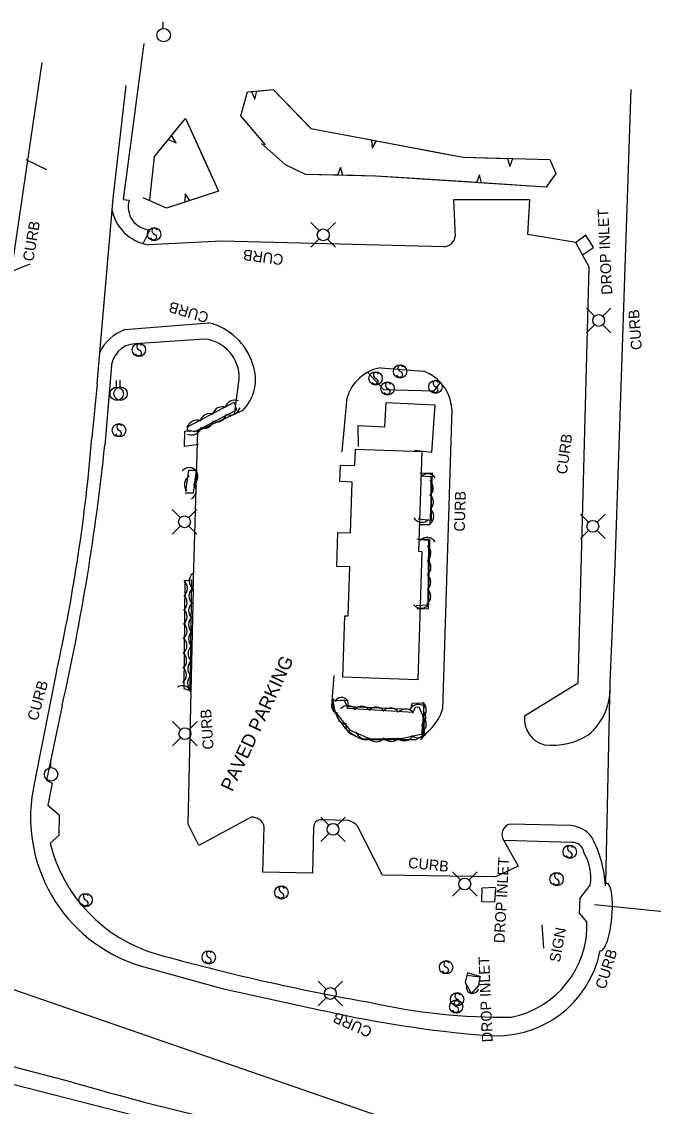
# Model space of a CAD drawing. Extents: x 978516 to 993312, y 1836504 to 1846212.
# Drawn here: x 980239.3 to 980474.9, y 1842344.4 to 1842749.3 of the extents above; entities that cross this region are included whole.
import ezdxf

# ---------------------------------------------------------------- set-up
doc = ezdxf.new("R2010")
doc.units = 0
for name, color, linetype in [('S_BUILDING', 7, 'Continuous'), ('S_CROSS_DRAIN', 7, 'Continuous'), ('S_CURB', 7, 'Continuous'), ('S_CURB_ANNOT', 7, 'Continuous'), ('S_DROP_INLET', 7, 'Continuous'), ('S_DROP_INLET_ANNOT', 7, 'Continuous'), ('S_EDGE_PAVEMENT', 7, 'Continuous'), ('S_PARKING', 7, 'Continuous'), ('S_PARKING_ANNOT', 7, 'Continuous'), ('S_SIDEWALK', 7, 'Continuous'), ('S_SIGN', 7, 'Continuous'), ('S_SIGN_ANNOT', 7, 'Continuous'), ('S_TREE', 7, 'Continuous'), ('S_UTILITY_POLE', 7, 'Continuous')]:
    doc.layers.add(name, color=color, linetype=linetype)

msp = doc.modelspace()

# ---------------------------------------------------------------- linework, layer by layer
at = {"layer": 'S_BUILDING'}
msp.add_lwpolyline([(980364.91, 1842590.65), (980364.8, 1842598.54), (980374.76, 1842598.05), (980375.34, 1842607.14), (980393.4, 1842606.27), (980392.16, 1842588.46), (980385.69, 1842589.22)], dxfattribs=at)
msp.add_lwpolyline([(980388.65, 1842551.54), (980387.13, 1842503.64), (980359.19, 1842504.53), (980359.92, 1842527.52), (980361.11, 1842527.48), (980361.69, 1842545.76), (980356.9, 1842545.91), (980357.3, 1842558.6), (980362.02, 1842558.45), (980362.62, 1842577.43), (980358.04, 1842577.57), (980358.24, 1842583.74), (980363.61, 1842583.57), (980363.8, 1842589.66), (980388.54, 1842588.87), (980387.36, 1842551.58)], close=True, dxfattribs=at)
at = {"layer": 'S_CROSS_DRAIN'}
msp.add_arc((980407.5, 1842388.85), 2.3, 162.4845, 342.8137, dxfattribs=at)
at = {"layer": 'S_CURB'}
for points in [[(980240.86, 1842697.78), (980248.55, 1842694.08)], [(980236.03, 1842656.21), (980242.46, 1842658.84)], [(980451.78, 1842317.97), (980454.14, 1842322.92), (980406.74, 1842323.37), (980408.92, 1842328.13), (980117.46, 1842428.99), (980114.74, 1842422.8)]]:
    msp.add_lwpolyline(points, dxfattribs=at)
at = {"layer": 'S_DROP_INLET'}
for points in [[(980448.53, 1842662.29), (980452.59, 1842664.98), (980449.81, 1842669.64), (980445.95, 1842666.73)], [(980305.28, 1842591.4), (980305.28, 1842591.4), (980300.08, 1842590.71), (980300.16, 1842596.4), (980305.86, 1842596.56)], [(980416.12, 1842426.03), (980411.02, 1842425.78), (980410.91, 1842420.88), (980415.89, 1842420.72), (980416.17, 1842425.73)], [(980410.56, 1842392.73), (980405.6, 1842394.14), (980404.81, 1842390.59), (980407.09, 1842386.42), (980409.81, 1842389.49), (980410.32, 1842392.62), (980405.35, 1842393.26)]]:
    msp.add_lwpolyline(points, dxfattribs=at)
at = {"layer": 'S_EDGE_PAVEMENT'}
for points in [[(980201.17, 1842458.38), (980219.61, 1842548.19), (980247.02, 1842734.04)], [(980267.5, 1842614.14), (980273.51, 1842683.22), (980278.31, 1842725.49)], [(980460.78, 1842546.6), (980466.72, 1842724.02)], [(980272.95, 1842682), (980272.95, 1842682)], [(980267.5, 1842614.14), (980265.5, 1842593.92)], [(980457.28, 1842427.53), (980458.8, 1842502.62), (980460.78, 1842546.6)], [(980252.33, 1842506.79), (980244.13, 1842465.4)], [(980258.08, 1842353.43), (980163.15, 1842378.14), (980043.71, 1842408.83)], [(980284, 1842396.72), (980314.12, 1842388.31), (980351.99, 1842380.07)]]:
    msp.add_lwpolyline(points, dxfattribs=at)
for centre, major_axis, ratio, start_param, end_param in [((979726.37, 1842617.21), (160.13, 567.23), 0.91146, 4.774564, 4.924459), ((980300.02, 1842452.04), (20.47, -53.98), 0.993262, 4.118369, 5.635545), ((980456.47, 1842415.02), (-1.2, -12.57), 0.240619, 6.225512, 9.550486), ((980416.12, 1842410.11), (38.2, -10.87), 0.992337, 4.882279, 6.367693), ((980444.46, 1842790.85), (343.75, -244.89), 0.997179, 5.108983, 5.252905), ((980513.06, 1843212.93), (895.52, 81.98), 0.99647, 4.333916, 4.499903)]:
    msp.add_ellipse(centre, major_axis=major_axis, ratio=ratio, start_param=start_param, end_param=end_param, dxfattribs=at)
at = {"layer": 'S_PARKING'}
for points in [[(980426.92, 1842490.15), (980446.89, 1842502.46), (980450.98, 1842657.63), (980446, 1842666.8), (980428.19, 1842669.82), (980428.92, 1842682.78), (980400.45, 1842682.72), (980400.98, 1842669.1)], [(980397.02, 1842665.28), (980313.87, 1842667.3), (980286.62, 1842665.95)], [(980277.82, 1842634.32), (980309.08, 1842636.9)], [(980373.12, 1842620.09), (980389.28, 1842618.77)], [(980358.94, 1842588.65), (980360.74, 1842608.96)], [(980321.8, 1842604.12), (980304.93, 1842596.43), (980303.22, 1842536.66)], [(980399.81, 1842604.8), (980396.36, 1842492.59)], [(980324.93, 1842452.26), (980305.46, 1842441.77), (980301.44, 1842449.65), (980303.46, 1842537.53)], [(980355.09, 1842495.65), (980355.94, 1842505.2)], [(980386.17, 1842481.24), (980367.2, 1842481.13)], [(980361.27, 1842451.1), (980351.21, 1842451.37)], [(980348.23, 1842448.48), (980347.79, 1842431.37), (980329.3, 1842431.84), (980329.73, 1842448.75)], [(980419.33, 1842443.38), (980424.58, 1842434.03), (980416.11, 1842430.06), (980373.91, 1842430.66), (980364.62, 1842448.95)], [(980444.01, 1842449.25), (980421.28, 1842449.69)]]:
    msp.add_lwpolyline(points, dxfattribs=at)
msp.add_arc((980350.96, 1842448.65), 2.73, 84.6368, 183.5123, dxfattribs=at)
for centre, major_axis, ratio, start_param, end_param in [((980289.14, 1842682.27), (10.16, -13.1), 0.993418, 4.228673, 5.467238), ((980396.81, 1842668.69), (4.07, 1.11), 0.802746, 4.548294, 6.075151), ((980303.63, 1842614.64), (-22.92, -0.49), 0.999355, 3.417019, 4.451069), ((980282.55, 1842619.88), (-13.04, -9.5), 0.936314, 4.417582, 5.238936), ((980310.08, 1842615.73), (-12.46, 10.8), 0.997723, 3.075324, 4.204841), ((980374.84, 1842605.93), (-11.97, -9.01), 0.936796, 4.216131, 5.394626), ((980383.71, 1842603.56), (8.45, 13.82), 0.995935, 5.335914, 6.480984), ((980436.18, 1842500.33), (22.22, 4.54), 0.996847, 5.21163, 6.141375), ((980372.32, 1842497.85), (8.01, -15.72), 0.982426, 4.373585, 5.506026), ((980380.19, 1842496.84), (11.93, 13.13), 0.928794, 4.274493, 5.163195), ((980436.44, 1842488.81), (2.74, -9.37), 0.980944, 4.29515, 5.773568), ((980437.29, 1842504.81), (17.28, 19.02), 0.995909, 3.766319, 4.43579), ((980325.37, 1842447.83), (-2.45, 3.72), 0.999995, 4.337117, 5.798935), ((980362.11, 1842449.47), (2.81, -1.55), 0.362126, 0.703645, 2.065244), ((980422.53, 1842445.86), (-3.72, -1.61), 0.99339, 4.620398, 6.534378), ((980442.87, 1842437.65), (0.66, 11.64), 0.997741, 5.412296, 6.241635), ((980414.12, 1842424.88), (-16.35, 41.29), 0.965192, 4.388592, 4.810654)]:
    msp.add_ellipse(centre, major_axis=major_axis, ratio=ratio, start_param=start_param, end_param=end_param, dxfattribs=at)
at = {"layer": 'S_SIDEWALK'}
for points in [[(980284.84, 1842741.12), (980277.18, 1842682.87), (980279.41, 1842682.59)], [(980287.08, 1842671.58), (980284.68, 1842666.54)], [(980307.46, 1842630.77), (980281.76, 1842629.06)], [(980272.71, 1842619.38), (980270.31, 1842591.23)], [(980368.29, 1842618.47), (980374.3, 1842612.02), (980393.24, 1842611.47), (980395.6, 1842614.64)], [(980318.68, 1842602.68), (980320.48, 1842615.86)], [(980387.43, 1842561.56), (980391.7, 1842561.55), (980392.6, 1842580.75), (980387.91, 1842580.59)], [(980386.78, 1842530.23), (980391.04, 1842530.08), (980391.59, 1842555.96), (980386.71, 1842556.05)], [(980389.05, 1842482.78), (980389.45, 1842494.91), (980384.92, 1842494.71), (980384.37, 1842492.51), (980361.22, 1842493.54), (980361, 1842495.86), (980356.18, 1842495.68)], [(980254.4, 1842493.94), (980248.64, 1842466.18), (980250.64, 1842465.01), (980249.14, 1842456.84), (980253.26, 1842453.15), (980253.18, 1842445.47), (980249.91, 1842442.65)], [(980444.57, 1842442.91), (980419.34, 1842443.58)], [(980450.21, 1842413.26), (980447.41, 1842416.45), (980447.7, 1842422.03), (980451.45, 1842426.9)], [(980040.13, 1842403.02), (980171.77, 1842369.1), (980272.43, 1842343.3), (980306.44, 1842334.58)]]:
    msp.add_lwpolyline(points, dxfattribs=at)
for centre, major_axis, ratio, start_param, end_param in [((980287.62, 1842680.12), (-7.42, 4.31), 0.995662, 0.235512, 2.032141), ((980282.02, 1842619.61), (1.07, 9.4), 0.983848, 0.143958, 1.707216), ((980306.22, 1842616.49), (-3.4, 13.94), 0.994253, 4.43066, 5.955968), ((979456.44, 1842674.43), (805.81, -141.4), 0.998415, 6.234373, 6.355135), ((980305.35, 1842456.23), (30.67, -48.57), 0.992915, 4.391371, 5.435507), ((980444.71, 1842438.54), (4.3, -0.94), 0.994552, 0.360405, 1.815768), ((980440.44, 1842430.02), (-0.96, 15.1), 0.736943, 4.457366, 5.315381), ((980414.63, 1842412.22), (34.93, -6.93), 0.991551, 5.112956, 6.510007), ((980487.82, 1843129.64), (761.14, -247.69), 0.942995, 4.758374, 4.860393), ((980420.33, 1842612.09), (-194.67, -131.19), 0.998311, 0.75825, 0.985383)]:
    msp.add_ellipse(centre, major_axis=major_axis, ratio=ratio, start_param=start_param, end_param=end_param, dxfattribs=at)
at = {"layer": 'S_SIGN'}
for points in [[(980489.96, 1842415.8), (980453.02, 1842419.6)], [(980433.39, 1842412.17), (980433.97, 1842403.43)]]:
    msp.add_lwpolyline(points, dxfattribs=at)
for centre in [(980288.72, 1842669.96), (980283.07, 1842626.74), (980380.5, 1842618.72), (980371.33, 1842616.12), (980375.82, 1842612.34), (980393.67, 1842612.96), (980275.63, 1842596.73), (980443.75, 1842439.4), (980438.88, 1842429.19), (980336.19, 1842424.2), (980263.15, 1842421.38), (980309.09, 1842399.97), (980397.64, 1842396.26), (980401.75, 1842384.33), (980401.41, 1842381.59)]:
    msp.add_circle(centre, 2.49, dxfattribs=at)
for centre, radius, start, end in [((980288.57, 1842669.13), 1.28, 204.641, 335.359), ((980289.41, 1842671.28), 1.5, 167.1196, 241.9813), ((980288.8, 1842671.22), 0.95, 16.5258, 156.8957), ((980288.31, 1842668.61), 1.4, 358.6529, 73.7063), ((980283.75, 1842628.07), 1.5, 167.1196, 241.9813), ((980283.14, 1842628.01), 0.95, 16.5258, 156.8957), ((980282.91, 1842625.92), 1.28, 204.641, 335.359), ((980282.66, 1842625.4), 1.4, 358.6529, 73.7063), ((980381.19, 1842620.05), 1.5, 167.1196, 241.9813), ((980380.58, 1842619.99), 0.95, 16.5258, 156.8957), ((980372.02, 1842617.44), 1.5, 167.1196, 241.9813), ((980371.4, 1842617.39), 0.95, 16.5258, 156.8957), ((980370.92, 1842614.78), 1.4, 358.6529, 73.7063), ((980380.35, 1842617.9), 1.28, 204.641, 335.359), ((980380.09, 1842617.38), 1.4, 358.6529, 73.7063), ((980371.18, 1842615.29), 1.28, 204.641, 335.359), ((980376.5, 1842613.67), 1.5, 167.1196, 241.9813), ((980375.89, 1842613.61), 0.95, 16.5258, 156.8957), ((980375.4, 1842611), 1.4, 358.6529, 73.7063), ((980394.35, 1842614.29), 1.5, 167.1196, 241.9813), ((980393.74, 1842614.23), 0.95, 16.5258, 156.8957), ((980393.26, 1842611.62), 1.4, 358.6529, 73.7063), ((980375.66, 1842611.52), 1.28, 204.641, 335.359), ((980393.52, 1842612.14), 1.28, 204.641, 335.359), ((980276.32, 1842598.06), 1.5, 167.1196, 241.9813), ((980275.71, 1842598), 0.95, 16.5258, 156.8957), ((980275.22, 1842595.39), 1.4, 358.6529, 73.7063), ((980275.48, 1842595.91), 1.28, 204.641, 335.359), ((980443.6, 1842438.58), 1.28, 204.641, 335.359), ((980444.44, 1842440.73), 1.5, 167.1196, 241.9813), ((980443.83, 1842440.67), 0.95, 16.5258, 156.8957), ((980443.34, 1842438.06), 1.4, 358.6529, 73.7063), ((980439.57, 1842430.52), 1.5, 167.1196, 241.9813), ((980438.95, 1842430.46), 0.95, 16.5258, 156.8957), ((980336.88, 1842425.53), 1.5, 167.1196, 241.9813), ((980336.27, 1842425.47), 0.95, 16.5258, 156.8957), ((980438.73, 1842428.37), 1.28, 204.641, 335.359), ((980438.47, 1842427.85), 1.4, 358.6529, 73.7063), ((980263.84, 1842422.7), 1.5, 167.1196, 241.9813), ((980263.23, 1842422.64), 0.95, 16.5258, 156.8957), ((980336.04, 1842423.38), 1.28, 204.641, 335.359), ((980335.78, 1842422.86), 1.4, 358.6529, 73.7063), ((980263, 1842420.55), 1.28, 204.641, 335.359), ((980262.74, 1842420.03), 1.4, 358.6529, 73.7063), ((980309.78, 1842401.3), 1.5, 167.1196, 241.9813), ((980309.16, 1842401.24), 0.95, 16.5258, 156.8957), ((980308.94, 1842399.15), 1.28, 204.641, 335.359), ((980308.68, 1842398.63), 1.4, 358.6529, 73.7063), ((980398.33, 1842397.59), 1.5, 167.1196, 241.9813), ((980397.72, 1842397.53), 0.95, 16.5258, 156.8957), ((980397.49, 1842395.44), 1.28, 204.641, 335.359), ((980397.23, 1842394.92), 1.4, 358.6529, 73.7063), ((980402.44, 1842385.65), 1.5, 167.1196, 241.9813), ((980401.83, 1842385.59), 0.95, 16.5258, 156.8957), ((980401.6, 1842383.5), 1.28, 204.641, 335.359), ((980402.09, 1842382.92), 1.5, 167.1196, 241.9813), ((980401.48, 1842382.86), 0.95, 16.5258, 156.8957), ((980401, 1842380.25), 1.4, 358.6529, 73.7063), ((980401.34, 1842382.98), 1.4, 358.6529, 73.7063), ((980401.25, 1842380.77), 1.28, 204.641, 335.359)]:
    msp.add_arc(centre, radius, start, end, dxfattribs=at)
at = {"layer": 'S_TREE'}
for p, q in [((980325.03, 1842723.18), (980326.27, 1842720.32)), ((980326.27, 1842720.32), (980326.99, 1842723.36)), ((980294.07, 1842705.32), (980296.9, 1842704.07)), ((980296.9, 1842704.07), (980295.22, 1842706.75)), ((980369.82, 1842705.11), (980370.1, 1842702.04)), ((980370.1, 1842702.04), (980371.72, 1842704.75)), ((980420.55, 1842698.25), (980421.44, 1842695.27)), ((980421.44, 1842695.27), (980422.51, 1842698.2)), ((980358.21, 1842694.9), (980357.11, 1842691.97)), ((980359.08, 1842691.92), (980358.21, 1842694.9)), ((980410.17, 1842692.1), (980408.94, 1842689.21)), ((980410.9, 1842689.09), (980410.17, 1842692.1)), ((980300.26, 1842685.06), (980300.22, 1842681.89)), ((980302.08, 1842682.5), (980300.26, 1842685.06))]:
    msp.add_line(p, q, dxfattribs=at)
for points in [[(980330.26, 1842703.26), (980321.09, 1842714.16), (980323.59, 1842723.05), (980333.11, 1842723.91), (980347.25, 1842709.39), (980363.16, 1842706.36), (980404.05, 1842698.69), (980436.31, 1842697.84), (980438.63, 1842692.54), (980434.99, 1842687.55), (980371.3, 1842691.61), (980345.23, 1842692.27), (980337.72, 1842695.86), (980328.8, 1842703.85)], [(980330.26, 1842703.26), (980321.09, 1842714.16), (980323.59, 1842723.05), (980325.03, 1842723.18)], [(980326.99, 1842723.36), (980333.11, 1842723.91), (980345.96, 1842710.72)], [(980287.11, 1842682.81), (980288.9, 1842698.93), (980300.43, 1842713.19), (980312.77, 1842685.98), (980293.41, 1842679.67), (980284.59, 1842683.56)], [(980295.22, 1842706.75), (980300.43, 1842713.19), (980307.1, 1842698.49)], [(980345.96, 1842710.72), (980347.25, 1842709.39), (980363.16, 1842706.36), (980369.82, 1842705.11)], [(980287.11, 1842682.81), (980288.9, 1842698.93), (980294.07, 1842705.32)], [(980334.18, 1842699.03), (980328.8, 1842703.85)], [(980371.72, 1842704.75), (980395.87, 1842700.22)], [(980307.1, 1842698.49), (980312.77, 1842685.98), (980302.08, 1842682.5)], [(980357.11, 1842691.97), (980345.23, 1842692.27), (980337.72, 1842695.86), (980334.18, 1842699.03)], [(980395.87, 1842700.22), (980404.05, 1842698.69), (980420.55, 1842698.25)], [(980422.51, 1842698.2), (980436.31, 1842697.84), (980438.63, 1842692.54), (980435.47, 1842688.21)], [(980384.03, 1842690.8), (980371.3, 1842691.61), (980359.08, 1842691.92)], [(980408.94, 1842689.21), (980384.03, 1842690.8)], [(980435.47, 1842688.21), (980434.99, 1842687.55), (980410.9, 1842689.09)], [(980300.22, 1842681.89), (980293.41, 1842679.67), (980284.59, 1842683.56)], [(980300.99, 1842597.95), (980318.56, 1842607.19), (980319.49, 1842604.29), (980303.76, 1842596.18), (980301.14, 1842596.8), (980301.31, 1842598.64)], [(980300.6, 1842574.02), (980301.74, 1842581.9), (980304.43, 1842581.8), (980303.3, 1842573.29), (980300.26, 1842573.31)], [(980388.19, 1842579.69), (980391.93, 1842579.49), (980392.05, 1842563.01), (980387.2, 1842563.56)], [(980387.96, 1842555.99), (980391.14, 1842555.72), (980390.84, 1842531.44), (980386.49, 1842531.21)], [(980300.23, 1842540.54), (980299.81, 1842500.37), (980302.13, 1842499.58), (980302.78, 1842540.82), (980300.07, 1842540.49)], [(980389.27, 1842495.18), (980389.39, 1842483.39), (980381.57, 1842481.67), (980369.43, 1842481.4), (980362.02, 1842484.63), (980356.28, 1842491.73), (980355.55, 1842495.75), (980359.62, 1842496.09), (980360.9, 1842493.06), (980385.35, 1842491.56), (980386.19, 1842493.33), (980387.47, 1842493.55), (980389.12, 1842489.81), (980388.53, 1842482.91)]]:
    msp.add_lwpolyline(points, dxfattribs=at)
for centre, major_axis, ratio, start_param, end_param in [((980318.8, 1842604.35), (-1.71, -3.22), 0.999236, 3.226288, 4.999489), ((980314.12, 1842601.85), (-1.71, -3.22), 0.999236, 3.226288, 4.999489), ((980317.15, 1842606.04), (1.04, 3.49), 0.998931, 3.021236, 4.794436), ((980304.73, 1842596.91), (-1.71, -3.22), 0.999236, 3.226288, 4.999489), ((980307.35, 1842601.11), (1.04, 3.49), 0.998931, 3.021236, 4.794436), ((980309.48, 1842599.33), (-1.71, -3.22), 0.999236, 3.226288, 4.999489), ((980312.12, 1842603.48), (1.04, 3.49), 0.998931, 3.021236, 4.794436), ((980302.69, 1842598.62), (1.04, 3.49), 0.998931, 3.021236, 4.794436), ((980301.78, 1842579.17), (-1.04, -3.49), 0.955787, 2.498571, 4.271772), ((980303.56, 1842576.46), (-0.82, -3.55), 0.96899, 3.912501, 5.685702), ((980301.52, 1842579.45), (1.59, 3.28), 0.964949, 4.154417, 5.927618), ((980390.76, 1842576.89), (0, -3.64), 0.958794, 2.204291, 3.977492), ((980300.85, 1842574.2), (1.59, 3.28), 0.964949, 4.154417, 5.927618), ((980389.29, 1842575.22), (-0.34, 3.63), 0.976493, 3.736674, 5.509875), ((980389.4, 1842569.94), (-0.34, 3.63), 0.976493, 3.736674, 5.509875), ((980389.47, 1842564.64), (-0.34, 3.63), 0.976493, 3.736674, 5.509875), ((980388.64, 1842566.04), (0.06, -3.64), 0.976678, 5.271095, 7.044296), ((980390.55, 1842553.1), (-3.32, -1.49), 0.999227, 3.31899, 5.092191), ((980388.35, 1842550.79), (-0.87, 3.54), 0.997436, 3.571142, 5.344343), ((980388.36, 1842545.5), (-0.87, 3.54), 0.997436, 3.571142, 5.344343), ((980305.36, 1842540.43), (0.41, -3.62), 0.970752, 3.692846, 5.466047), ((980297.61, 1842537.79), (-0.87, 3.54), 0.969246, 3.566938, 5.340139), ((980388.33, 1842540.2), (-0.87, 3.54), 0.997436, 3.571142, 5.344343), ((980297.49, 1842532.47), (-0.87, 3.54), 0.969246, 3.566938, 5.340139), ((980305.24, 1842534.78), (0.41, -3.62), 0.970752, 3.692846, 5.466047), ((980388.26, 1842534.76), (-0.87, 3.54), 0.997436, 3.571142, 5.344343), ((980305.15, 1842529.35), (0.41, -3.62), 0.970752, 3.692846, 5.466047), ((980388.34, 1842533.97), (1.38, -3.37), 0.997169, 5.062991, 6.836192), ((980297.5, 1842527.19), (-0.87, 3.54), 0.969246, 3.566938, 5.340139), ((980305.1, 1842524.04), (0.41, -3.62), 0.970752, 3.692846, 5.466047), ((980297.48, 1842521.9), (-0.87, 3.54), 0.969246, 3.566938, 5.340139), ((980297.43, 1842516.47), (-0.87, 3.54), 0.969246, 3.566938, 5.340139), ((980305.09, 1842518.76), (0.41, -3.62), 0.970752, 3.692846, 5.466047), ((980304.93, 1842513.43), (0.41, -3.62), 0.970752, 3.692846, 5.466047), ((980297.33, 1842510.83), (-0.87, 3.54), 0.969246, 3.566938, 5.340139), ((980297.21, 1842505.51), (-0.87, 3.54), 0.969246, 3.566938, 5.340139), ((980304.81, 1842507.79), (0.41, -3.62), 0.970752, 3.692846, 5.466047), ((980304.72, 1842502.35), (0.41, -3.62), 0.970752, 3.692846, 5.466047), ((980299.24, 1842497.77), (0.25, 3.63), 0.913008, 5.159198, 6.932399), ((980358.51, 1842494.17), (-3.32, -1.5), 0.972164, 5.156907, 6.930107), ((980358.79, 1842493.35), (0.67, -3.58), 0.847418, 2.169403, 3.942603), ((980387.33, 1842490.75), (-2.65, 2.5), 0.997539, 4.752586, 6.525787), ((980386.64, 1842492.34), (-2.68, 2.46), 0.997611, 3.006949, 4.78015), ((980360.47, 1842490.72), (2.29, -2.83), 0.997663, 3.825789, 5.598989), ((980360.93, 1842490.32), (-3.33, -1.47), 0.998168, 3.348459, 5.12166), ((980366.21, 1842490.07), (-3.33, -1.47), 0.998168, 3.348459, 5.12166), ((980371.5, 1842489.78), (-3.33, -1.47), 0.998168, 3.348459, 5.12166), ((980376.93, 1842489.45), (-3.33, -1.47), 0.998168, 3.348459, 5.12166), ((980382.56, 1842489.07), (-3.33, -1.47), 0.998168, 3.348459, 5.12166), ((980386.42, 1842489.47), (3.59, 0.64), 0.985845, 5.139161, 6.912361), ((980363.83, 1842486.61), (2.29, -2.83), 0.997663, 3.825789, 5.598989), ((980386.01, 1842484.25), (3.59, 0.64), 0.985845, 5.139161, 6.912361), ((980386.62, 1842487.01), (-2.68, 2.46), 0.997611, 3.006949, 4.78015), ((980367.58, 1842485.18), (3.34, -1.45), 0.997865, 3.825789, 5.598989), ((980382.05, 1842484.46), (3.56, 0.78), 0.999212, 3.825789, 5.598989), ((980387.23, 1842485.63), (3.56, 0.78), 0.999212, 3.825789, 5.598989), ((980371.5, 1842484.11), (3.64, 0.08), 0.998754, 3.825789, 5.598989), ((980377.15, 1842484.2), (3.64, 0.08), 0.998754, 3.825789, 5.598989)]:
    msp.add_ellipse(centre, major_axis=major_axis, ratio=ratio, start_param=start_param, end_param=end_param, dxfattribs=at)
at = {"layer": 'S_UTILITY_POLE'}
for p, q in [((980292.14, 1842746.79), (980292.14, 1842749.27)), ((980350.23, 1842671.27), (980347.24, 1842674.26)), ((980353.41, 1842671.27), (980356.39, 1842674.26)), ((980350.23, 1842668.1), (980347.24, 1842665.11)), ((980353.41, 1842668.1), (980356.39, 1842665.11)), ((980452.99, 1842639.32), (980450, 1842642.31)), ((980456.16, 1842639.32), (980459.15, 1842642.31)), ((980452.99, 1842636.14), (980450, 1842633.16)), ((980456.16, 1842636.14), (980459.15, 1842633.16)), ((980274.66, 1842612.9), (980274.66, 1842615.38)), ((980276.07, 1842612.92), (980276.07, 1842615.4)), ((980298.47, 1842564.16), (980295.49, 1842567.15)), ((980301.65, 1842564.16), (980304.63, 1842567.15)), ((980450.79, 1842562.49), (980447.81, 1842565.47)), ((980453.97, 1842562.49), (980456.95, 1842565.47)), ((980298.47, 1842560.99), (980295.49, 1842558)), ((980301.65, 1842560.99), (980304.63, 1842558)), ((980450.79, 1842559.31), (980447.81, 1842556.32)), ((980453.97, 1842559.31), (980456.95, 1842556.32)), ((980298.62, 1842485.06), (980295.64, 1842488.05)), ((980301.8, 1842485.06), (980304.79, 1842488.05)), ((980298.62, 1842481.88), (980295.64, 1842478.9)), ((980301.8, 1842481.88), (980304.79, 1842478.9)), ((980250.16, 1842470.83), (980250.16, 1842473.31)), ((980353.88, 1842449.34), (980350.89, 1842452.33)), ((980357.05, 1842449.34), (980360.04, 1842452.33)), ((980353.88, 1842446.16), (980350.89, 1842443.18)), ((980357.05, 1842446.16), (980360.04, 1842443.18)), ((980403.02, 1842428.94), (980400.04, 1842431.92)), ((980406.2, 1842428.94), (980409.18, 1842431.92)), ((980403.02, 1842425.76), (980400.04, 1842422.78)), ((980406.2, 1842425.76), (980409.18, 1842422.78)), ((980352.87, 1842388.08), (980349.89, 1842391.07)), ((980356.05, 1842388.08), (980359.03, 1842391.07)), ((980352.87, 1842384.9), (980349.89, 1842381.92)), ((980356.05, 1842384.9), (980359.03, 1842381.92))]:
    msp.add_line(p, q, dxfattribs=at)
for centre, radius in [((980292.29, 1842744.27), 2.5), ((980351.82, 1842669.69), 2.21), ((980454.58, 1842637.74), 2.21), ((980274.8, 1842610.38), 2.5), ((980276.22, 1842610.4), 2.5), ((980300.07, 1842562.58), 2.21), ((980452.39, 1842560.9), 2.21), ((980300.22, 1842483.48), 2.21), ((980250.3, 1842468.31), 2.5), ((980355.47, 1842447.76), 2.21), ((980404.62, 1842427.36), 2.21), ((980354.47, 1842386.5), 2.21)]:
    msp.add_circle(centre, radius, dxfattribs=at)

# ---------------------------------------------------------------- texts
at = {"layer": 'S_CURB_ANNOT'}
for rotation, p in [(80.5176, (980243.67, 1842659.57)), (172.4461, (980337.19, 1842662.3)), (163.4435, (980309.45, 1842640.53)), (94.234, (980470.7, 1842626.87)), (82.2851, (980442.69, 1842580.13)), (88.4426, (980404.6, 1842558.88)), (74.7528, (980245.23, 1842488.03)), (93.6792, (980310.94, 1842477.7)), (354.3237, (980383.35, 1842433.39)), (72.7487, (980457.06, 1842387.82)), (156.3794, (980370.45, 1842373.58))]:
    msp.add_text('CURB', height=4, rotation=rotation, dxfattribs=at).set_placement(p)
at = {"layer": 'S_DROP_INLET_ANNOT'}
for rotation, p in [(92.7321, (980459.67, 1842647.45)), (86.932, (980419.43, 1842405.19)), (92.4046, (980415.05, 1842368.36))]:
    msp.add_text('DROP INLET', height=4, rotation=rotation, dxfattribs=at).set_placement(p)
at = {"layer": 'S_PARKING_ANNOT'}
msp.add_text('PAVED PARKING', height=5.0005, rotation=65.0981, dxfattribs=at).set_placement((980317.88, 1842461.58))
at = {"layer": 'S_SIGN_ANNOT'}
msp.add_text('SIGN', height=4, rotation=79.3587, dxfattribs=at).set_placement((980440.04, 1842397.88))

doc.saveas('drawing.dxf')
